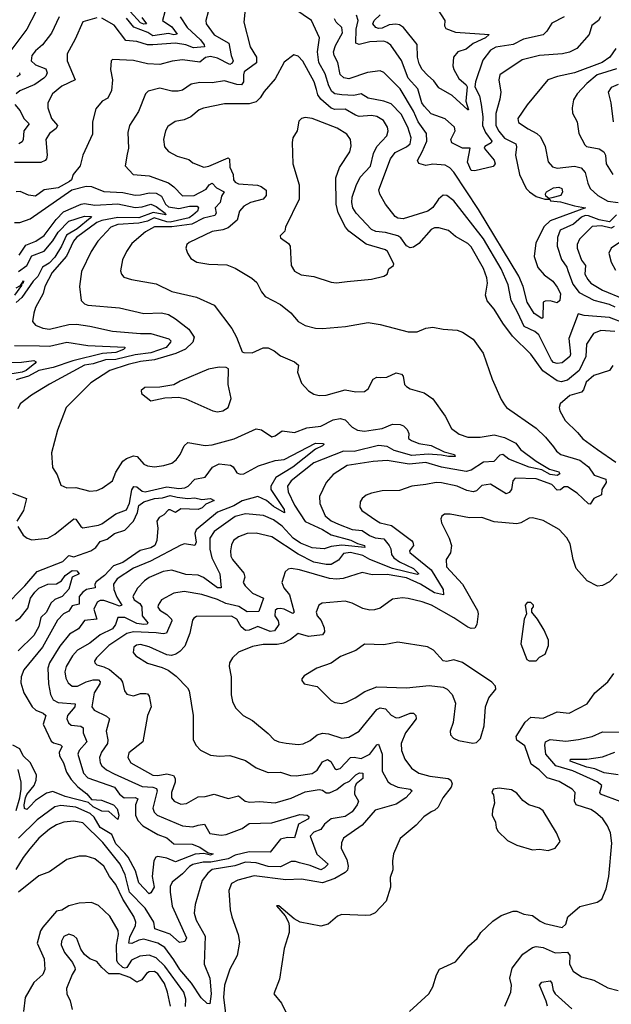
# Model space of a CAD drawing. Extents: x 1246230 to 1426786, y 660032 to 763141.
# Tile 454 of 566: x 1376315 to 1379695, y 710595 to 716219. Entities that reach past the tile are written whole.
import ezdxf

# ---------------------------------------------------------------- set-up
doc = ezdxf.new("R2010")
doc.units = 0

msp = doc.modelspace()

# ---------------------------------------------------------------- linework, layer by layer
at = {"layer": '0CON10XD'}
for points in [[(1377606.5, 716315), (1377594.5, 716205), (1377631.1, 716065), (1377668.3, 716005), (1377667.7, 715972.3), (1377598.3, 715921.7), (1377592.7, 715905), (1377594.2, 715865), (1377582.8, 715847.2), (1377555, 715848.1), (1377485, 715869.7), (1377415, 715859.3), (1377345, 715861.2), (1377295, 715850.5), (1377245, 715817.5), (1377219.7, 715810.3), (1377185, 715811), (1377115, 715828.2), (1377049.6, 715810.4), (1377032.9, 715795), (1376993.1, 715695), (1376941.9, 715615), (1376932.5, 715575), (1376936, 715485), (1376928.8, 715451.2), (1376916.9, 715385), (1376963.3, 715335), (1377055, 715326.6), (1377165, 715287.3), (1377195.2, 715265.2), (1377245, 715212.2), (1377312, 715215), (1377379.6, 715250.4), (1377398.1, 715275), (1377415, 715285.8), (1377438.9, 715258.9), (1377483.3, 715235), (1377468.3, 715211.7), (1377460.4, 715175), (1377432.5, 715145), (1377437.3, 715115), (1377429.3, 715100.7), (1377365, 715086.2), (1377299.1, 715050.9), (1377184.1, 715035.9), (1377085, 715036.7), (1377033.3, 715006.7), (1376955, 714940), (1376924.5, 714895), (1376903.1, 714846.9), (1376890, 714785), (1376895.6, 714765), (1376909.5, 714749.5), (1376954.4, 714735.6), (1377095, 714710.4), (1377185, 714666.9), (1377324.7, 714634.7), (1377425, 714589.5), (1377526.5, 714455), (1377553.1, 714405), (1377585, 714322.5), (1377595, 714317.5), (1377643, 714317), (1377705, 714344.2), (1377735, 714344.2), (1377768, 714328), (1377805, 714299.2), (1377885, 714264.4), (1377907.5, 714245), (1377902.5, 714205), (1377925, 714143.8), (1377965, 714100), (1377995, 714081.1), (1378025, 714073.6), (1378065, 714075.5), (1378175, 714104.2), (1378236.1, 714093.9), (1378285, 714096.2), (1378305, 714110), (1378335, 714166.9), (1378355, 714177.5), (1378375, 714176.4), (1378412.6, 714177.4), (1378465, 714201.4), (1378496.7, 714195), (1378506.4, 714183.6), (1378513.8, 714135), (1378525, 714123.3), (1378545, 714111.2), (1378625, 714087.1), (1378675, 714054.4), (1378745.4, 713955), (1378781.1, 713885), (1378825, 713851.3), (1378875, 713834.7), (1378945, 713835.4), (1379025, 713847.2), (1379085, 713832.4), (1379149.6, 713799.6), (1379175.5, 713765), (1379265, 713697.4), (1379342.7, 713652.7), (1379395, 713637.1), (1379400.3, 713625), (1379385, 713615.3), (1379345, 713622.3), (1379297.7, 713647.7), (1379225, 713664.2), (1379108.8, 713708.8), (1379075, 713736.1), (1379058.9, 713731.1), (1379024.2, 713695.8), (1378965, 713691.1), (1378895, 713646.8), (1378865, 713638.1), (1378725, 713663.7), (1378635, 713689.2), (1378540.1, 713680.1), (1378415, 713700.7), (1378335, 713695.9), (1378185, 713672.5), (1378105, 713621.5), (1378065, 713575.8), (1378027.8, 713495), (1378028.9, 713455), (1378060.4, 713385), (1378095, 713357.6), (1378136.9, 713336.9), (1378215, 713308), (1378272.1, 713302.1), (1378313.6, 713273.6), (1378345, 713260.6), (1378395, 713254.7), (1378425.9, 713215.9), (1378436.1, 713196.1), (1378439.7, 713165), (1378452.8, 713145), (1378485, 713122.2), (1378565.2, 713085), (1378595.2, 713055), (1378585, 713049.4), (1378445, 713084.4), (1378315, 713136.3), (1378275, 713158.6), (1378205, 713175.4), (1378165, 713170.2), (1378137.2, 713132.8), (1378095, 713108), (1378065, 713106.6), (1377995, 713119.8), (1377906, 713166), (1377755, 713265.3), (1377665, 713286.2), (1377615, 713284.6), (1377564.7, 713265.3), (1377536.9, 713245), (1377525, 713220), (1377520, 713185), (1377521.8, 713155), (1377530.4, 713135), (1377595, 713057.9), (1377601.8, 713035), (1377592.3, 713005), (1377603.1, 712985), (1377644.5, 712944.5), (1377708.1, 712915), (1377681.3, 712838.7), (1377615, 712837.4), (1377567.1, 712867.1), (1377492.9, 712885), (1377445, 712908.3), (1377355, 712936.8), (1377255, 712952.6), (1377195.8, 712944.2), (1377125, 712905.6), (1377105.5, 712875), (1377105, 712863.8), (1377116.3, 712846.4), (1377155, 712821.7), (1377181.4, 712795), (1377183.6, 712785), (1377154.4, 712715.6), (1377135, 712710.5), (1377095, 712717.7), (1376965, 712722.8), (1376927.1, 712712.9), (1376824.6, 712645), (1376753.5, 712575), (1376742.9, 712555), (1376744.2, 712545), (1376756, 712535), (1376795, 712523.6)], [(1379775, 714484.8), (1379685, 714519), (1379540.1, 714530.1), (1379505, 714539.4), (1379452.7, 714397.3), (1379461.3, 714308.7), (1379457.6, 714295), (1379415, 714258.4), (1379385, 714255.3), (1379365, 714261.8), (1379352.9, 714275), (1379280, 714420), (1379257.8, 714437.8), (1379197.6, 714467.6), (1379161.6, 714545), (1379122.5, 714615), (1379105.7, 714705), (1379065, 714795.3), (1378965, 714967.4), (1378794.4, 715185), (1378755, 715214.4), (1378735, 715217.1), (1378707.3, 715195), (1378675, 715145.6), (1378647.1, 715125), (1378505, 715080.9), (1378475, 715085.5), (1378459.4, 715095), (1378404.4, 715165), (1378372.2, 715222.2), (1378367.3, 715247.3), (1378432.7, 715425), (1378459.6, 715460.4), (1378525, 715493.6), (1378545, 715510.9), (1378551.6, 715545), (1378532.5, 715605), (1378495, 715678.7), (1378437.8, 715737.8), (1378395, 715753.5), (1378305, 715770.7), (1378265.3, 715795.3), (1378224.1, 715785.9), (1378155, 715789.6), (1378116, 715796), (1378098.8, 715808.8), (1378081.2, 715841.2), (1378060.8, 715910.8), (1378024.8, 715975), (1378016.3, 716035), (1378027.2, 716115), (1377981.5, 716215), (1377845, 716307.1)], [(1376406.4, 716265), (1376354.8, 716165.2), (1376265, 716042.9)], [(1377391.5, 716265), (1377378.8, 716215), (1377380.8, 716195), (1377425, 716132.2), (1377509.7, 716085), (1377523.8, 716013.8), (1377535.4, 715985), (1377528.5, 715971.5), (1377515, 715963.9), (1377445, 716000.3), (1377405, 716008.3), (1377376, 716004), (1377343.5, 715976.5), (1377245, 715990.3), (1377186.9, 715983.1), (1377115, 715964.1), (1377045, 715967.4), (1376965, 715985.3), (1376845, 715992.5), (1376837.5, 715985), (1376834.4, 715935), (1376844.3, 715875), (1376838.9, 715815), (1376818.5, 715771.5), (1376786.6, 715753.4), (1376749.4, 715710.6), (1376731.5, 715635), (1376731.4, 715565), (1376675.6, 715445), (1376660.5, 715385), (1376620.8, 715335), (1376610, 715305), (1376600, 715295), (1376535, 715259.2), (1376455, 715247.5), (1376405, 715210.8), (1376365, 715217.1), (1376317.4, 715237.4), (1376295, 715236.4)], [(1377144.6, 716264.6), (1377130, 716215), (1377185, 716178.1), (1377214.4, 716135.6), (1377195, 716132.2), (1377165, 716140), (1377075, 716127.2), (1377046.8, 716146.8), (1376967.3, 716177.3), (1376925, 716228.5)], [(1377012, 716232), (1377039.4, 716195), (1377025, 716192.7), (1377005, 716200.3), (1376946, 716266)], [(1378685.2, 716305), (1378744.8, 716215), (1378741.2, 716185), (1378749.2, 716169.1), (1378805, 716148.3), (1378997.5, 716135), (1378975.6, 716115), (1378906.3, 716083.6), (1378865, 716050.5), (1378818.6, 716035), (1378793.3, 716005), (1378790, 715955), (1378794.4, 715935), (1378823.8, 715883.8), (1378865, 715847.2), (1378870.6, 715835), (1378864.1, 715754.1), (1378880, 715705), (1378875, 715704), (1378785.6, 715785.6), (1378709.7, 715829.7), (1378680.2, 715870.2), (1378645, 715903.2), (1378614.3, 715934.3), (1378597.5, 715967.5), (1378587.2, 716005), (1378585, 716077.1), (1378508.1, 716175), (1378485, 716190.3), (1378463.3, 716193.3), (1378425, 716189.6), (1378385, 716170.9), (1378365, 716168.6), (1378349.3, 716175), (1378332.1, 716195), (1378339.4, 716215), (1378375, 716246.9)], [(1376755, 716229.2), (1376675, 716206.9), (1376632.4, 716107.6), (1376586.6, 716023.4), (1376586.2, 715985), (1376631.2, 715875), (1376555, 715840.4), (1376503.1, 715795), (1376476.2, 715745), (1376475.5, 715715), (1376497.1, 715655), (1376531.2, 715615), (1376522.8, 715597.2), (1376485, 715569.4), (1376464.6, 715535), (1376472, 715445), (1376468.8, 715425), (1376460.6, 715415), (1376435, 715404.2), (1376285, 715403.8)], [(1376539.7, 716235), (1376496.9, 716143.1), (1376444.6, 716075), (1376405, 716041.5), (1376384.6, 716015), (1376381.2, 715985), (1376405, 715960.6), (1376465, 715938.5), (1376471.9, 715915), (1376465, 715896.2), (1376452.7, 715885), (1376401.5, 715848.5), (1376315, 715812.5), (1376294.6, 715795)], [(1377232, 716235), (1377271.9, 716175), (1377348.6, 716105), (1377369.7, 716075), (1377370, 716065), (1377308.7, 716058.7), (1377265, 716075.9), (1377205, 716084.5), (1377074.8, 716075.2), (1377045, 716075.6), (1376985, 716094.7), (1376921, 716101), (1376855, 716188.6), (1376785, 716227.4)], [(1379633.8, 716235), (1379621.1, 716215), (1379584.5, 716185.5), (1379569.4, 716135), (1379498.8, 716055), (1379456.7, 716033.3), (1379416, 716024), (1379284.4, 716014.4), (1379185, 715989.2), (1379057.5, 715905), (1379052.2, 715875), (1379063.8, 715805), (1379058.8, 715765), (1379035, 715683.3), (1379036.2, 715615), (1379051.7, 715581.7), (1379085, 715541.8), (1379150.2, 715510.2), (1379153.6, 715493.6), (1379147.5, 715445), (1379171.3, 715335), (1379209, 715255), (1379226.8, 715235), (1379265, 715208.8), (1379315.4, 715194.6), (1379343.3, 715193.3), (1379347.5, 715185), (1379405, 715178.8), (1379485, 715155.2), (1379546.7, 715145), (1379345, 715069.9), (1379312.2, 715037.8), (1379264.7, 714945.3), (1379254.1, 714865.9), (1379275, 714804.4), (1379311.2, 714761.2), (1379360.9, 714725), (1379385, 714691.5), (1379403.9, 714655), (1379401, 714615), (1379385, 714602.4), (1379345, 714614.1), (1379317.6, 714612.4), (1379306.5, 714605), (1379303.3, 714516.7), (1379297.7, 714512.3), (1379255, 714541.8), (1379213.4, 714605), (1379192.2, 714695), (1379166, 714755), (1378935.4, 715135.4), (1378795, 715348.5), (1378773, 715373), (1378745, 715388.8), (1378675, 715393.1), (1378635, 715387.1), (1378595, 715398), (1378588.6, 715415), (1378614.2, 715465), (1378640.9, 715525), (1378638.8, 715568.8), (1378591, 715635), (1378565, 715697.3), (1378489.5, 715825), (1378395, 715918.1), (1378375, 715927.5), (1378301.8, 715918.2), (1378195, 715881.1), (1378167.7, 715887.7), (1378145, 715905.7), (1378131.9, 715975), (1378111.2, 716015), (1378107.6, 716035), (1378118.3, 716071.7), (1378158.8, 716145), (1378155.5, 716175.5), (1378123.1, 716205), (1378114, 716225)], [(1379425.7, 716235), (1379355, 716199.6), (1379327.1, 716152.9), (1379305, 716132.2), (1379193, 716107), (1379135, 716077), (1379035, 716061.6), (1379005, 716044.4), (1378961.6, 715988.4), (1378919, 715865), (1378916.2, 715835), (1378941.7, 715785), (1378951.7, 715735), (1378960.3, 715665), (1378958.6, 715615), (1378976.6, 715575), (1379012.7, 715525), (1379009.4, 715515), (1378972, 715495), (1378968.6, 715485), (1379025, 715416), (1379032, 715395), (1379019.4, 715380.6), (1378915, 715355.6), (1378895, 715357.5), (1378873.1, 715405), (1378887.8, 715485), (1378845, 715485.5), (1378784.2, 715515), (1378777.5, 715535), (1378803.2, 715585), (1378800, 715605), (1378745, 715653.5), (1378665, 715680.8), (1378625, 715724.7), (1378612.3, 715745), (1378588.8, 715825), (1378534.4, 715884.4), (1378496, 715986), (1378435, 716072.9), (1378415, 716089.7), (1378395, 716096.2), (1378315, 716092.7), (1378255, 716078.2), (1378235.8, 716085), (1378237, 716165), (1378248.2, 716215), (1378238.4, 716245)], [(1379721.5, 716055), (1379686, 716005), (1379641.9, 715975), (1379485, 715915.8), (1379387.5, 715895), (1379331.4, 715875), (1379215, 715733.1), (1379160.5, 715655), (1379165, 715631.1), (1379219.4, 715595), (1379269.5, 715569.5), (1379290.4, 715550.4), (1379317.5, 715495), (1379335, 715406.7), (1379359.3, 715379.3), (1379385, 715370.4), (1379485, 715381.6), (1379523.1, 715373.1), (1379546.6, 715346.6), (1379560.3, 715285), (1379575, 715255.4), (1379618.9, 715215), (1379675, 715182), (1379734.2, 715174.2)], [(1379715, 714438.3), (1379635, 714443.3), (1379592.7, 714427.3), (1379553.8, 714366.2), (1379550, 714295), (1379511.9, 714215), (1379445, 714159.8), (1379408.9, 714151.1), (1379385, 714157), (1379304, 714214), (1379235, 714308.5), (1379130.8, 714410.9), (1379074.4, 714485), (1379025.3, 714565.3), (1378985, 714612.5), (1378975.5, 714645), (1378987.8, 714715), (1378984.6, 714745), (1378965, 714798.1), (1378895, 714921.5), (1378875, 714941.2), (1378805, 714981.2), (1378765, 715014.5), (1378708.9, 715031.1), (1378685, 715030), (1378665, 715021.1), (1378595, 714940.6), (1378565, 714919.6), (1378545, 714916.9), (1378525, 714927.1), (1378492.5, 714972.5), (1378475.2, 714985.2), (1378405, 715004.4), (1378349.7, 715009.8), (1378325, 715021.1), (1378237.1, 715115), (1378219.1, 715145), (1378211.6, 715175), (1378215.3, 715205), (1378237.4, 715272.6), (1378260.7, 715319.3), (1378318.3, 715381.7), (1378335.8, 715454.2), (1378355.5, 715494.5), (1378412.7, 715555), (1378420.9, 715585), (1378417.1, 715605), (1378393.3, 715643.3), (1378355, 715665.3), (1378325, 715671.9), (1378255, 715666.6), (1378233.1, 715673.1), (1378175, 715707.7), (1378115, 715706.9), (1378095, 715712.9), (1378035.2, 715765), (1378019.1, 715789.1), (1378009.7, 715820.3), (1377997.8, 715865), (1377931.7, 715981.7), (1377905, 716010), (1377881.7, 716018.3), (1377825, 715976.2), (1377775, 715881.9), (1377711.7, 715808.3), (1377688.1, 715771.9), (1377665, 715750.8), (1377625, 715738.7), (1377485, 715738.1), (1377365, 715714.6), (1377340.6, 715705), (1377292.5, 715665), (1377255, 715647.3), (1377203.1, 715636.9), (1377161.7, 715608.3), (1377147.5, 715585), (1377136.9, 715535), (1377142.5, 715492.5), (1377165, 715465.8), (1377215, 715440), (1377280.5, 715420.5), (1377305, 715402.2), (1377366.5, 715376.5), (1377395, 715382.2), (1377505, 715430), (1377513, 715423), (1377516.1, 715376.1)], [(1376313.6, 715915), (1376315.3, 715905), (1376298.2, 715891.9)], [(1379725, 715937.9), (1379614.6, 715905), (1379555, 715854.6), (1379500, 715795), (1379479.4, 715760.6), (1379471.1, 715715), (1379473.3, 715685), (1379500.4, 715635), (1379509.1, 715569.1), (1379542.9, 715505), (1379554.1, 715494.1), (1379625, 715481.6), (1379652.7, 715465), (1379662.3, 715445), (1379665.5, 715395), (1379702.9, 715335)], [(1379735, 715848.8), (1379695, 715831.5), (1379676.2, 715805), (1379692.2, 715745), (1379705.7, 715635)], [(1376286.4, 715735), (1376318, 715698), (1376339.2, 715655), (1376368.6, 715625), (1376338.2, 715585), (1376335.4, 715535), (1376328.9, 715521.1), (1376309.8, 715510.2)], [(1378125, 714717.1), (1378185, 714724.6), (1378325, 714737.3), (1378396.1, 714753.9), (1378414, 714765), (1378423.9, 714796.1), (1378450, 714815), (1378452.5, 714825), (1378416.7, 714895), (1378405, 714904.4), (1378295, 714937.3), (1378195, 715011.1), (1378176.2, 715035), (1378134.7, 715115.3), (1378123.6, 715166.4), (1378121.2, 715315), (1378142.3, 715375), (1378201.5, 715465), (1378208.7, 715498.7), (1378204.3, 715535), (1378184.6, 715564.6), (1378128.8, 715598.8), (1377985, 715655.6), (1377945, 715660), (1377925, 715654.4), (1377910.3, 715639.7), (1377900, 715585), (1377876.1, 715543.9), (1377872.1, 715517.9), (1377875.5, 715395), (1377910.9, 715275), (1377911.9, 715195), (1377834, 715035), (1377829.5, 715010.5), (1377803.8, 714985), (1377805, 714973.8), (1377850.5, 714940.5), (1377861.1, 714925), (1377865.5, 714815), (1377885, 714783.3), (1377922.4, 714762.4), (1377995, 714751.5), (1378095, 714719.6), (1378125, 714717.1)], [(1377516.1, 715376.1), (1377534.4, 715334.4), (1377535.6, 715305), (1377545, 715291.1), (1377565, 715282.4), (1377674.3, 715274.3), (1377695, 715267.2), (1377722.5, 715245), (1377723.2, 715215), (1377705, 715194.7), (1377632.9, 715175), (1377595.5, 715155), (1377570.9, 715125), (1377557.5, 715075), (1377505, 715030.9), (1377475, 715019.5), (1377415, 715009.4), (1377282.7, 714947.3), (1377270, 714935), (1377263.3, 714915), (1377273.3, 714885), (1377292.5, 714855), (1377327.5, 714835), (1377395, 714822.2), (1377498.9, 714818.9), (1377545, 714799.4), (1377642, 714742), (1377668.9, 714718.9), (1377695.6, 714665), (1377717.9, 714637.9), (1377805, 714592.2), (1377864.3, 714545), (1377906, 714495), (1377945, 714473.3), (1378005, 714457.1), (1378044.3, 714455.7), (1378175.9, 714465.9), (1378305, 714488.9), (1378375, 714478.6), (1378535, 714436.2), (1378585, 714436.7), (1378635, 714458), (1378675, 714462.5), (1378735, 714451.1), (1378815, 714445.4), (1378844, 714435), (1378905, 714394.4), (1378963.5, 714315), (1379015, 714166.7), (1379065, 714050), (1379085, 714018.8), (1379096.2, 714005), (1379265, 713886.5), (1379319.1, 713835), (1379365, 713778.6), (1379381.1, 713755), (1379405.7, 713735), (1379515, 713702.8), (1379563.8, 713665), (1379597.8, 713617.8), (1379664.1, 713594.1), (1379666.3, 713575), (1379641.2, 713535), (1379639.5, 713505), (1379595, 713484.3), (1379575, 713451.5), (1379565, 713453.5), (1379500.5, 713515), (1379445, 713550.4), (1379425, 713551.7), (1379405, 713533.2), (1379385, 713532.1), (1379355, 713564.8), (1379265, 713596), (1379145, 713600), (1379132.9, 713585), (1379124.6, 713535), (1379112.1, 713517.9), (1379095, 713511.1), (1379005, 713565.4), (1378955, 713558.9), (1378925, 713527.5), (1378905, 713521.6), (1378869.9, 713529.9), (1378815, 713554.7), (1378725, 713574.1), (1378694.2, 713575.8), (1378635, 713564.6), (1378555, 713554.6), (1378485, 713530.4), (1378385, 713527.7), (1378324.7, 713515.3), (1378295, 713503.1), (1378271.4, 713485), (1378260.6, 713465), (1378258.6, 713435), (1378270, 713415), (1378355, 713357.3), (1378375, 713346.2), (1378439.2, 713329.2), (1378552.7, 713245), (1378561.6, 713235), (1378565.3, 713215), (1378541.8, 713185), (1378543.6, 713175), (1378666.7, 713076.7), (1378733.6, 712965), (1378735.8, 712935), (1378685, 712945.6), (1378605, 712994.9), (1378525, 713030.7), (1378415, 713051), (1378328.7, 713048.7), (1378270.8, 713060.8), (1378163.4, 713026.6), (1378125, 713022.9), (1378085, 713027.3), (1377913, 713077), (1377865.7, 713084.3), (1377849.2, 713080.8), (1377832, 713065), (1377811.9, 713005), (1377823.3, 712975), (1377857.2, 712935), (1377882.5, 712835), (1377875, 712826.7), (1377825, 712851.5), (1377805, 712855.2), (1377786.5, 712853.5), (1377775, 712845.4), (1377771.7, 712815), (1377791.3, 712785), (1377795.9, 712765), (1377771.3, 712728.7), (1377745, 712725.5), (1377675, 712754.2), (1377625, 712731.7), (1377605, 712729.8), (1377580.8, 712750.7), (1377555, 712794.6), (1377525, 712813.2), (1377325, 712809.5), (1377309.1, 712800.9), (1377301.4, 712788.6), (1377286.5, 712715), (1377258.7, 712641.3), (1377229.5, 712610.5), (1377206.1, 712596.1), (1377182.2, 712587.8), (1377155, 712590.9), (1377055, 712637.5), (1377005, 712650), (1376983, 712647), (1376966.9, 712635), (1376963.3, 712605), (1376977.5, 712585), (1377045, 712544.6), (1377129.4, 712519.4), (1377163.3, 712503.3), (1377209.3, 712469.3), (1377272.7, 712402.7), (1377282.5, 712385), (1377306.7, 712245), (1377305.8, 712105), (1377323.2, 712073.2), (1377347.5, 712047.5), (1377405, 712018.6), (1377457, 712013), (1377515, 712016.5), (1377605, 711987.1), (1377666.2, 711946.2), (1377735, 711919.5), (1377805, 711922.2), (1377861.9, 711901.9), (1377895, 711900.6), (1377985.5, 711914.5), (1378015, 711932.7), (1378045, 711980.4), (1378073.1, 711993.1), (1378091.8, 711981.8), (1378115, 711941.5), (1378125, 711937.3), (1378145, 711942.5), (1378205, 712004.7), (1378225, 712006.8), (1378265, 711998.4), (1378315, 712024.7), (1378355, 712077.5), (1378365, 712081.2), (1378385.7, 712025), (1378386.6, 711926.6), (1378418.9, 711868.9), (1378432.9, 711855), (1378475, 711834.7), (1378546.7, 711825), (1378556.9, 711815), (1378520.4, 711775), (1378465, 711738.9), (1378346.7, 711703.3), (1378270.6, 711619.4), (1378165.7, 711545), (1378153.2, 711516.8), (1378151.4, 711485), (1378183.3, 711423.3), (1378191.8, 711385), (1378188.5, 711361.5), (1378175, 711347.3), (1378116.1, 711313.9), (1378045, 711288.8), (1377925, 711309.2), (1377835, 711305.7), (1377655, 711329.6), (1377560.8, 711305), (1377525, 711285.6), (1377510, 711245), (1377518.1, 711135), (1377526.7, 711095), (1377563.1, 710995), (1377569.8, 710950.2), (1377556.9, 710875), (1377515, 710796), (1377485, 710703.8), (1377478.6, 710635), (1377491, 710545)], [(1376285, 715061.4), (1376315, 715060), (1376375, 715081.5), (1376611.9, 715248.1), (1376695, 715269.2), (1376725, 715266.6), (1376795, 715238.2), (1376905, 715231.3), (1376975, 715217.7), (1377005, 715217.9), (1377055, 715230), (1377095, 715228.1), (1377125, 715210.3), (1377147, 715165), (1377165, 715150.3), (1377225, 715139.9), (1377285, 715153.9), (1377328.1, 715155), (1377335.8, 715145), (1377330.7, 715125), (1377305, 715102), (1377283, 715087), (1377175, 715063.1), (1377155, 715063.8), (1377083.3, 715086.7), (1377045, 715069.2), (1376995, 715056.3), (1376875, 715050.3), (1376836.4, 715035), (1376762.1, 714955), (1376722.9, 714895), (1376668.6, 714781.4), (1376655.6, 714695), (1376665.8, 714615.8), (1376685, 714596), (1376705, 714589.2), (1376885, 714573.6), (1377025, 714540.9), (1377125, 714544.7), (1377165, 714534.7), (1377205, 714511.2), (1377281.7, 714451.7), (1377312.1, 714405), (1377305, 714376.7), (1377261.8, 714338.2), (1377206.6, 714313.4), (1377085, 714276.8), (1377005, 714266.4), (1376935, 714249.2), (1376830, 714215), (1376721.9, 714145), (1376580.9, 714005), (1376530, 713875), (1376497.1, 713745), (1376501.7, 713661.7), (1376528.9, 713618.9), (1376550.4, 713560.4), (1376584.6, 713544.6), (1376635, 713546.5), (1376715, 713526.2), (1376755, 713530.4), (1376786.7, 713543.3), (1376844.7, 713585.3), (1376865, 713634), (1376905, 713697.5), (1376925, 713713.5), (1376965, 713728.5), (1376986, 713725), (1377025, 713681.4), (1377045, 713670), (1377084.6, 713664.6), (1377137.9, 713672.1), (1377183.2, 713686.8), (1377208.1, 713705), (1377231.5, 713735), (1377255, 713785.7), (1377275, 713803.5), (1377375, 713786.9), (1377415, 713790), (1377540, 713825), (1377665, 713881.4), (1377697.1, 713877.1), (1377755, 713835.7), (1377775, 713842.2), (1377815, 713871.8), (1377885, 713862), (1377955, 713887.3), (1378035, 713897.4), (1378105, 713932.9), (1378145, 713940.7), (1378173.9, 713933.9), (1378215, 713890.9), (1378244, 713875), (1378285, 713868.2), (1378335, 713875.7), (1378385.2, 713884.8), (1378445, 713909.2), (1378487.9, 713907.9), (1378508.6, 713898.6), (1378528, 713878), (1378538, 713855), (1378536.4, 713826.4), (1378553.3, 713815), (1378595, 713797.7), (1378665, 713787.5), (1378740.1, 713750.1), (1378799.4, 713735), (1378803.3, 713725), (1378765, 713723.4), (1378725, 713732.6), (1378647.7, 713737.7), (1378555, 713730.8), (1378455, 713757.7), (1378415, 713781.2), (1378365, 713786.3), (1378225, 713753.6), (1378165, 713754.5), (1377995, 713688.4), (1377865, 713586.2), (1377844.7, 713555), (1377848.2, 713521.8), (1377885, 713445.4), (1377945, 713353.1), (1378045, 713307.2), (1378095, 713276.7), (1378207.2, 713247.2), (1378245, 713226.7), (1378284.2, 713215), (1378286.2, 713205), (1378155, 713218.6), (1378095, 713209.7), (1378055, 713196.4), (1377985, 713202.8), (1377920.1, 713230.1), (1377877.6, 713257.6), (1377815, 713326.7), (1377765, 713362.7), (1377707, 713387), (1377605, 713396.7), (1377545, 713381.4), (1377425.9, 713295), (1377402.1, 713257.9), (1377401.7, 713195)], [(1379338.3, 715198.3), (1379321.1, 715211.1), (1379318.6, 715225), (1379324.5, 715235), (1379365, 715259.6), (1379395, 715261.8), (1379412.5, 715255), (1379416.5, 715235), (1379406, 715215), (1379355, 715201.2), (1379338.3, 715198.3)], [(1376310.9, 714875), (1376349.5, 714930.5), (1376406.4, 714955), (1376455, 714985.8), (1376522.8, 715077.2), (1376565, 715120.9), (1376665.7, 715165), (1376685, 715169.5), (1376745, 715159.7), (1376875, 715167.5), (1376975, 715145.9), (1377015, 715150.1), (1377065, 715165.5), (1377095, 715152.2), (1377145.7, 715115), (1377150, 715105), (1377077.2, 715117.2), (1376995, 715086.7), (1376875, 715090), (1376785, 715071.9), (1376755, 715060.4), (1376640.3, 714975), (1376622.6, 714955), (1376581.9, 714868.1), (1376500.7, 714775), (1376458.5, 714695), (1376449.2, 714655), (1376405.6, 714575), (1376395, 714542.5), (1376388.6, 714495), (1376406, 714474), (1376447.9, 714457.9), (1376485, 714452), (1376595, 714477.6), (1376639.3, 714479.3), (1376715, 714469.4), (1376845, 714440.5), (1377005, 714426.9), (1377065, 714427.4), (1377166, 714396), (1377177.5, 714385), (1377177.3, 714377.3), (1377152.3, 714347.7), (1377065, 714317), (1376975, 714304.7), (1376865, 714277.5), (1376805, 714276.5), (1376735, 714252.8), (1376684.5, 714245), (1376485, 714137.7), (1376382, 714075), (1376317.1, 714025), (1376303.7, 713996.3)], [(1376308.3, 714781.7), (1376355, 714815.6), (1376385, 714869.5), (1376455, 714896.2), (1376505, 714956.8), (1376534.9, 715005.1), (1376595, 715068.7), (1376685, 715096.6), (1376725, 715095.3), (1376718, 715085), (1376643.5, 715025), (1376582.1, 714987.9), (1376553.7, 714925), (1376516.3, 714863.7), (1376482.4, 714827.6), (1376445.4, 714805), (1376418, 714752), (1376392.3, 714725), (1376327.3, 714632.7), (1376295, 714604)], [(1379724.8, 715105), (1379685.6, 715064.4), (1379625, 715076.7), (1379565, 715099.5), (1379545, 715099.9), (1379525, 715091.8), (1379478.1, 715051.9), (1379403.5, 715016.5), (1379388.4, 714975), (1379386.1, 714925), (1379410.3, 714850.3), (1379441.3, 714805), (1379447, 714787), (1379475, 714707.9), (1379511.3, 714661.3), (1379595, 714617.7), (1379683.7, 714593.7), (1379715, 714578.7)], [(1379711.6, 715038.4), (1379695, 715028.9), (1379638.2, 715041.8), (1379585, 715037.1), (1379512.5, 714965), (1379500.9, 714935), (1379500.9, 714915), (1379525.3, 714845), (1379546.9, 714815), (1379544.7, 714765), (1379560, 714735), (1379578.5, 714715), (1379645, 714674.8), (1379765, 714624.8)], [(1379799.2, 714985), (1379695, 714914.2), (1379680, 714885), (1379693.5, 714833.5), (1379719.1, 714789.1)], [(1376295, 714688.1), (1376318.8, 714701.2), (1376327.2, 714713.1), (1376336.7, 714726.7), (1376335, 714713.8), (1376327.2, 714713.1), (1376325, 714700.6), (1376285, 714645.3)], [(1376285, 714357.9), (1376427.2, 714357.2), (1376485, 714354.3), (1376585, 714376.8), (1376705, 714358.4), (1376915, 714349.4), (1376917.9, 714345), (1376907.5, 714335), (1376865, 714317.8), (1376788.3, 714311.7), (1376618.4, 714271.6), (1376507, 714233), (1376425, 714216.4), (1376365, 714183.8), (1376295, 714161.6)], [(1376175, 714259.3), (1376325, 714262.8), (1376395, 714272.4), (1376409.5, 714265), (1376401.9, 714255), (1376351.9, 714215), (1376328.9, 714205), (1376225, 714188.4)], [(1377445, 713980), (1377475, 713984.2), (1377506, 714005), (1377523.3, 714055), (1377506.4, 714136.4), (1377507.5, 714225), (1377495, 714232.5), (1377455, 714234), (1377393.9, 714223.9), (1377232.5, 714155), (1377195, 714133.3), (1377115, 714120), (1377030.7, 714119.3), (1377008.3, 714101.7), (1377010, 714085), (1377065, 714042.5), (1377145, 714060), (1377225, 714063.3), (1377265, 714053.3), (1377417.5, 713985), (1377445, 713980)], [(1379704.2, 714244.2), (1379684.1, 714215.9), (1379595, 714187.6), (1379552.1, 714147.9), (1379536.7, 714105), (1379525, 714090.8), (1379457.2, 714072.8), (1379402, 714025), (1379397.1, 714005), (1379400.6, 713985), (1379430.5, 713930.5), (1379502.2, 713862.2), (1379532.5, 713825), (1379616.1, 713763.9), (1379721.7, 713691.7)], [(1376303.8, 713325), (1376335.6, 713275.6), (1376357.3, 713257.3), (1376385, 713248), (1376475, 713258.1), (1376515, 713280.6), (1376625, 713368.6), (1376635, 713365.8), (1376663.6, 713323.6), (1376675, 713317.1), (1376765, 713331.5), (1376785, 713339.2), (1376865, 713396.9), (1376925, 713418.9), (1376942.9, 713457.1), (1376956.4, 713533.6), (1376966.8, 713553.2), (1376985, 713551.8), (1377015, 713526.2), (1377032.5, 713522.5), (1377155, 713551.3), (1377225, 713542.3), (1377258.8, 713545), (1377277.3, 713555), (1377315, 713595.6), (1377375, 713605.8), (1377417.3, 713662.7), (1377455, 713682.2), (1377518.8, 713675), (1377534, 713665), (1377555, 713631.5), (1377575, 713623.5), (1377595, 713624.7), (1377678.5, 713671.5), (1377775, 713701.6), (1377825, 713706.2), (1378005, 713800), (1378047.6, 713797.6), (1378053.8, 713795), (1378045.4, 713785), (1378004.3, 713765.7), (1377875, 713663), (1377777.8, 713605), (1377750, 713555), (1377749.3, 713535), (1377825, 713420.6), (1377826.9, 713403.1), (1377765, 713439.6), (1377725, 713473.1), (1377674.8, 713495.2), (1377585, 713471.4), (1377538.1, 713441.9), (1377444.6, 713405.4), (1377323.5, 713305), (1377314.8, 713285), (1377322.2, 713235), (1377315, 713216.2), (1377255.5, 713224.5), (1377235, 713218.5), (1377062.7, 713127.3), (1376965, 713087), (1376871.8, 713025), (1376851.3, 712995), (1376852.3, 712965), (1376870.1, 712920.1), (1376898.4, 712875), (1376885, 712869.8), (1376845.6, 712884.4), (1376795, 712902.7), (1376775, 712901.7), (1376757.5, 712892.5), (1376737.9, 712852.1), (1376756.4, 712795), (1376685, 712787.3), (1376650.9, 712739.1), (1376599.7, 712710.3), (1376545, 712640), (1376484.6, 712545), (1376475.4, 712515), (1376480.3, 712425), (1376491.3, 712365), (1376505.2, 712335.2), (1376535, 712319.8), (1376631.7, 712311.7), (1376629.5, 712295), (1376588.9, 712245), (1376583.9, 712225), (1376593.1, 712203.1), (1376609.2, 712189.2), (1376663.7, 712183.7), (1376677.9, 712175), (1376677.3, 712145), (1376698.4, 712095), (1376654.6, 712045), (1376646.2, 712025), (1376679, 711915), (1376705, 711888.5), (1376855.6, 711835.6), (1376884.7, 711795), (1376911.2, 711775), (1376975, 711777.2), (1376989.7, 711769.7), (1376975.8, 711735), (1376976, 711675), (1376989.3, 711645), (1377018.7, 711615), (1377105, 711565.2), (1377155.8, 711545.8), (1377195, 711511.5), (1377300.5, 711510.5), (1377345, 711493.3), (1377391.1, 711461.1), (1377420, 711455), (1377405, 711448), (1377367.6, 711457.6), (1377316.5, 711453.5), (1377205, 711408.7), (1377155, 711430), (1377105, 711439.4), (1377093.4, 711436.6), (1377081.9, 711415), (1377072.4, 711325), (1377082.5, 711265), (1377065, 711231.2), (1377055, 711226.9), (1376995, 711288.5), (1376977.4, 711357.4), (1376935.1, 711435.1), (1376915, 711459.2), (1376865, 711511.4), (1376841.9, 711565), (1376775, 711605.6), (1376739.5, 711665), (1376717.9, 711685), (1376635, 711722.1), (1376549.1, 711730.9), (1376515, 711723.3), (1376415, 711648.4), (1376308.3, 711545)], [(1376225, 712864), (1376345, 712985.9), (1376415, 713067.2), (1376560.5, 713125), (1376595, 713158.5), (1376625, 713152.1), (1376720.8, 713185), (1376750.5, 713205), (1376775, 713239.2), (1376815, 713253), (1376856.2, 713283.8), (1376916.2, 713303.8), (1376965.8, 713355), (1376987.5, 713405), (1376994.7, 713445), (1377024, 713466), (1377085, 713485.1), (1377131.3, 713488.7), (1377175, 713501.5), (1377215, 713492.2), (1377275, 713484.9), (1377315, 713487.6), (1377355, 713478.4), (1377405, 713485.2), (1377426.8, 713473.2), (1377378.7, 713451.3), (1377358, 713432), (1377335, 713422), (1377235, 713425.3), (1377205, 713403.5), (1377175, 713419.5), (1377165, 713418.8), (1377138.4, 713391.6), (1377111.6, 713375), (1377098.8, 713355), (1377103.3, 713315), (1377097.5, 713245), (1377086.2, 713215), (1377065, 713202.3), (1377002.3, 713187.7), (1376905, 713118.4), (1376851.1, 713098.9), (1376799, 713045), (1376751, 713009), (1376744.3, 712995), (1376746.1, 712973.9), (1376695.9, 712964.1), (1376675, 712949.4), (1376654.5, 712925), (1376655, 712881.5), (1376615, 712870.5), (1376595, 712840), (1376565, 712825.4), (1376530.8, 712789.2), (1376444.3, 712635), (1376339.4, 712505), (1376323.9, 712465), (1376321.1, 712431.1), (1376338.5, 712375), (1376385.2, 712295.2), (1376406.3, 712276.3), (1376448.2, 712258.2), (1376463.6, 712245), (1376448.2, 712195), (1376495, 712097.5), (1376508, 712088), (1376547.8, 712077.8), (1376557.7, 712067.7), (1376540.5, 712035), (1376541.6, 712015), (1376564.2, 711975), (1376582, 711922), (1376609.3, 711879.3), (1376646.9, 711836.9), (1376697.8, 711797.8), (1376724.7, 711764.7), (1376781.7, 711761.7), (1376851.4, 711735), (1376870.9, 711710.9), (1376881.8, 711675), (1376875, 711650.9), (1376825, 711697.1), (1376785, 711699.1), (1376735, 711723.6), (1376707.4, 711747.4), (1376575, 711782.9), (1376505, 711811.2), (1376467.8, 711802.2), (1376405, 711759.2), (1376373.6, 711725), (1376355, 711707.7), (1376342.8, 711712.8), (1376340.2, 711735), (1376348, 711775), (1376355, 711793.5), (1376398.1, 711845), (1376409.5, 711875), (1376410, 711905), (1376376.8, 711975), (1376334.9, 712014.9), (1376315, 712055.2), (1376275, 712075.8)], [(1376274, 713515), (1376353.6, 713483.6), (1376336.9, 713415), (1376298.8, 713355)], [(1379728.1, 713055), (1379685, 713009.2), (1379645, 712986.7), (1379616.4, 712983.6), (1379557.5, 713015), (1379493.3, 713085), (1379476.2, 713135), (1379460, 713225), (1379440.3, 713260.3), (1379396.8, 713306.8), (1379305, 713358.6), (1379245, 713374.4), (1379225, 713371.4), (1379178.8, 713345), (1379155, 713340), (1379025, 713351.9), (1378956.2, 713376.2), (1378885, 713373.5), (1378774.2, 713395.8), (1378742.5, 713395), (1378726.2, 713383.8), (1378721.7, 713368.3), (1378724, 713345), (1378767.8, 713257.8), (1378781.1, 713215), (1378776.5, 713173.5), (1378752, 713135), (1378753.8, 713095), (1378844.3, 712995), (1378930.4, 712845), (1378934.7, 712825), (1378926.2, 712765), (1378915, 712744.4), (1378895, 712742.1), (1378875, 712750), (1378795, 712802.8), (1378667.1, 712875), (1378615, 712894.4), (1378533.8, 712913.8), (1378502.2, 712917.8), (1378445, 712909.5), (1378375, 712858.6), (1378342.2, 712847.8), (1378315, 712847.5), (1378275, 712856.9), (1378215, 712886.2), (1378175, 712897.1), (1378043.6, 712886.4), (1378024.2, 712875), (1378008.9, 712835), (1378014.5, 712815), (1378037.4, 712787.4), (1378054.7, 712745), (1378056.6, 712723.4), (1378044, 712706), (1377965, 712695.8), (1377905, 712713.6), (1377861.8, 712678.2), (1377822.2, 712657.8), (1377785, 712649.8), (1377705, 712651.2), (1377645, 712638.2), (1377565, 712607.5), (1377531.2, 712575), (1377514, 712545), (1377510.8, 712525), (1377524, 712465), (1377522.7, 712362.7), (1377530, 712325), (1377547.9, 712287.9), (1377592, 712245), (1377645.9, 712215.9), (1377735, 712141.4), (1377768, 712105), (1377795, 712093.6), (1377836.9, 712086.9), (1377905, 712079.4), (1377935, 712082.9), (1377975, 712101.9), (1378015.3, 712134.7), (1378045, 712143.9), (1378079.9, 712139.9), (1378155, 712114.6), (1378195, 712120.4), (1378255.3, 712154.7), (1378355, 712280), (1378375, 712289.6), (1378405, 712283.8), (1378436.4, 712246.4), (1378465, 712231.4), (1378485, 712233.8), (1378545, 712258), (1378565, 712257.3), (1378578.5, 712245), (1378579.2, 712225), (1378518.4, 712145), (1378493.5, 712085), (1378495.5, 712045), (1378515.3, 711995.3), (1378553.1, 711945), (1378595, 711915.4), (1378658.3, 711898.3), (1378763.3, 711885), (1378778.6, 711875), (1378785.4, 711855.4), (1378780.4, 711835), (1378732.9, 711775), (1378705, 711721.4), (1378686.7, 711703.3), (1378666.7, 711695), (1378623.8, 711666.2), (1378580.9, 711619.1), (1378487.9, 711542.1), (1378450, 711455), (1378444, 711415), (1378446.9, 711363.1), (1378430.9, 711319.1), (1378434.3, 711265), (1378408.9, 711185), (1378345, 711118), (1378317.5, 711105), (1378291.7, 711101.7), (1378155, 711108.1), (1378131.1, 711098.9), (1378077, 711053), (1378035, 711042.5), (1377917.5, 711065), (1377883.6, 711083.6), (1377795, 711157.5), (1377781.7, 711158.3), (1377830.7, 711100.7), (1377850, 711065), (1377853.9, 711043.9), (1377854, 711005), (1377825.7, 710915), (1377798.3, 710738.3), (1377766.7, 710655), (1377811.2, 710601.2), (1377873.8, 710475)], [(1377401.7, 713195), (1377413.4, 713145), (1377459.2, 713055), (1377466.3, 712973.7), (1377445, 712974.6), (1377365, 713032.7), (1377335, 713047.3), (1377265, 713050.3), (1377185, 713074.1), (1377135, 713067.8), (1377055, 713033.3), (1377027.3, 713015), (1376987.9, 712972.1), (1376961.1, 712925), (1376968.8, 712905), (1377000.3, 712885), (1377013.1, 712865), (1377014.4, 712815), (1377047.7, 712775), (1377042.7, 712767.3), (1377025, 712764.1), (1376985, 712770.7), (1376915, 712805.6), (1376875, 712805.5), (1376861.7, 712765), (1376845, 712740), (1376774.1, 712705.9), (1376715, 712658.6), (1376645, 712617.5), (1376615.8, 712585), (1376579.8, 712525), (1376573, 712495), (1376577.6, 712457.6), (1376591.2, 712431.2), (1376615, 712412.9), (1376645, 712412.1), (1376695, 712437.1), (1376735, 712448.3), (1376765, 712448.4), (1376775, 712438), (1376772.9, 712425), (1376740.4, 712375), (1376726.8, 712295), (1376739.4, 712275), (1376810.5, 712240.5), (1376827.3, 712225), (1376809.7, 712155), (1376819.3, 712105), (1376816.9, 712085), (1376782.2, 712035), (1376770.9, 712005), (1376774, 711975), (1376785, 711956.5), (1376810.9, 711935), (1376855, 711911.3), (1377015, 711839.6), (1377075, 711835.4), (1377097.1, 711827.1), (1377100, 711815), (1377076.2, 711715), (1377082.6, 711692.6), (1377100.8, 711675), (1377245, 711614.1), (1377305, 711609.6), (1377335, 711618.8), (1377370.6, 711625), (1377400.6, 711570.6), (1377465, 711561.8), (1377495, 711565.3), (1377585, 711599), (1377625, 711628.4), (1377755, 711631.8), (1377915, 711680), (1377956.7, 711675), (1377967.5, 711667.5), (1377965.6, 711655), (1377908.1, 711625), (1377885, 711546.9), (1377845, 711547.6), (1377805, 711538.2), (1377746, 711465), (1377625, 711465.7), (1377545, 711446.7), (1377505, 711426.4), (1377407.8, 711407.8), (1377362.9, 711407.1), (1377305, 711393), (1377285, 711383.3), (1377245, 711341.1), (1377186.4, 711293.6), (1377175, 711268.8), (1377173.6, 711235), (1377186.5, 711155), (1377268.1, 710975), (1377257.8, 710955), (1377227.7, 710947.7), (1377175, 710995.2), (1377086.7, 711026.7), (1377080.5, 711065), (1377032, 711145), (1376942.7, 711235), (1376916.9, 711335), (1376888.1, 711395), (1376789.9, 711519.9), (1376675, 711632.7), (1376625, 711642.1), (1376566.7, 711635), (1376525, 711619.6), (1376485.7, 711595), (1376425, 711543.6), (1376373, 711483), (1376335, 711434.8), (1376292.8, 711365)], [(1376291.1, 712785), (1376316.9, 712803.1), (1376361.4, 712858.6), (1376376.4, 712915), (1376400.6, 712949.4), (1376425, 712971.9), (1376475, 712995.7), (1376525, 712997.7), (1376553.2, 713015), (1376573.8, 713045), (1376615, 713073.3), (1376641, 713071), (1376654.4, 713055), (1376614.3, 713035.7), (1376595, 712966), (1376557.3, 712925), (1376515, 712906.9), (1376493.6, 712886.4), (1376468.7, 712835), (1376435.6, 712804.4), (1376425, 712752.7), (1376395, 712701.5), (1376305.6, 712615)], [(1379265, 712557.5), (1379285, 712577.5), (1379316.2, 712595), (1379336.7, 712645), (1379336.2, 712675), (1379312.3, 712732.3), (1379273.3, 712795), (1379240, 712835), (1379240, 712855), (1379250, 712865), (1379250, 712875), (1379235, 712890), (1379215, 712890), (1379202.5, 712875), (1379210, 712825), (1379196.7, 712795), (1379178.8, 712655), (1379212.5, 712565), (1379225, 712557.5), (1379265, 712557.5)], [(1378903.9, 712086.1), (1378925, 712091.2), (1378946.9, 712113.1), (1378968.1, 712185), (1378975.6, 712295), (1378995.4, 712345), (1379035.8, 712395), (1379032.7, 712412.7), (1379013.3, 712435), (1378845, 712548.1), (1378795, 712563.1), (1378755, 712554.2), (1378735, 712557.5), (1378678.3, 712618.3), (1378645, 712638), (1378475, 712664.2), (1378395, 712648.6), (1378285, 712652.9), (1378235, 712615.6), (1378147.8, 712582.2), (1378095, 712543.5), (1378013.3, 712515), (1377939.3, 712470.7), (1377927.5, 712455), (1377927.5, 712445), (1377940, 712425), (1378015, 712410.8), (1378095, 712330.8), (1378115, 712320), (1378155, 712314.3), (1378182, 712322), (1378232, 712345), (1378287.3, 712382.7), (1378355, 712408.2), (1378525, 712403.3), (1378655, 712415.6), (1378735, 712406.9), (1378758, 712395), (1378785.5, 712365.5), (1378804.2, 712315), (1378790.8, 712205), (1378773.8, 712155), (1378776.7, 712135), (1378792.5, 712115), (1378822.1, 712102.1), (1378903.9, 712086.1)], [(1376795, 712523.6), (1376828.4, 712508.4), (1376890, 712455), (1376901.5, 712435), (1376913.8, 712385), (1376927.7, 712367.7), (1376965, 712357.1), (1377005, 712370), (1377035, 712370), (1377045, 712368), (1377054.5, 712354.5), (1377065.4, 712295), (1377044.5, 712245), (1377018.9, 712095), (1376938.9, 712031.1), (1376933.6, 712005), (1376948.9, 711975), (1377075, 711903.8), (1377105, 711901.4), (1377155, 711911), (1377193, 711903), (1377203, 711885), (1377203.8, 711865), (1377183.1, 711805), (1377182.5, 711775), (1377198.1, 711755), (1377235, 711737.9), (1377268.2, 711741.8), (1377335, 711780), (1377375, 711782.3), (1377425, 711796.4), (1377505, 711771.1), (1377565, 711785.6), (1377604, 711755), (1377629.3, 711750.7), (1377685, 711753.1), (1377775, 711746.2), (1377865, 711772.6), (1377945, 711808.1), (1378025, 711822.5), (1378045, 711819.1), (1378065, 711804.1), (1378085, 711803), (1378126.9, 711823.1), (1378167.5, 711855), (1378199.2, 711870.8), (1378235, 711906.4), (1378257.2, 711917.2), (1378275.6, 711915.6), (1378276.2, 711885), (1378237.5, 711855), (1378229.2, 711835), (1378227.5, 711795), (1378250.6, 711755), (1378243.8, 711735), (1378214.7, 711695), (1378175, 711667.7), (1378093.8, 711655), (1378057.1, 711625), (1378035.7, 711594.3), (1377995, 711578.3), (1377974.6, 711555), (1378012, 711452), (1378076.5, 711395), (1378057, 711375), (1378035, 711363.9), (1377975, 711387.9), (1377912.8, 711402.8), (1377890.8, 711410.8), (1377865, 711410.7), (1377805, 711379.7), (1377735, 711382.1), (1377665, 711403.2), (1377605, 711406.7), (1377543.1, 711386.9), (1377415, 711365.9), (1377389.1, 711345), (1377357.3, 711302.7), (1377317.9, 711165), (1377311.8, 711115), (1377323.1, 711075), (1377375.4, 710985), (1377368.9, 710825), (1377401, 710745), (1377409.1, 710655), (1377401.4, 710598.6), (1377385, 710600), (1377352, 710632), (1377296.7, 710716.7), (1377229.3, 710795), (1377195, 710849.4), (1377145, 710919.8), (1377104.1, 710944.1), (1377025, 710967.7), (1376995, 710961.5), (1376955, 710942), (1376937.5, 710945), (1376945, 710979.1), (1376975.7, 711045), (1376977.6, 711065), (1376967.3, 711097.3), (1376904.9, 711195), (1376865, 711279.1), (1376827.5, 711325), (1376795, 711384.3), (1376745, 711425.6), (1376695, 711441.4), (1376655, 711441.9), (1376585, 711422.9), (1376485, 711352.5), (1376425, 711328.2), (1376308.2, 711235)], [(1378541.2, 710555), (1378652, 710655), (1378674.4, 710695.6), (1378695.5, 710764.5), (1378713.3, 710796.7), (1378805, 710838.8), (1378880.3, 710929.7), (1378928.9, 710971.1), (1378948.8, 711005), (1379018.9, 711071.1), (1379065, 711103.1), (1379135, 711127.8), (1379155, 711126.9), (1379195, 711111.1), (1379245, 711102.9), (1379289.3, 711069.3), (1379315, 711057.8), (1379415, 711034.4), (1379435, 711053.8), (1379447.1, 711095), (1379515, 711153.8), (1379615, 711179.2), (1379641.2, 711195), (1379665.5, 711254.5), (1379681.8, 711325), (1379697.9, 711515), (1379690, 711575), (1379674.1, 711614.1), (1379646.5, 711655), (1379605, 711691.5), (1379577.6, 711707.6), (1379495, 711733.9), (1379485.3, 711755), (1379488.2, 711805), (1379471.1, 711825), (1379397.2, 711867.2), (1379328.6, 711888.6), (1379282.7, 711935), (1379236.3, 711966.3), (1379200.9, 712070.9), (1379154.8, 712104.8), (1379152, 712125), (1379203.3, 712206.7), (1379235, 712235.3), (1379305, 712229.6), (1379385, 712265.6), (1379455, 712258.9), (1379557.8, 712312.2), (1379600.8, 712375), (1379675, 712438), (1379709.2, 712485)], [(1379745, 711753.8), (1379633.3, 711795), (1379628.8, 711805), (1379640.8, 711845), (1379615, 711866.1), (1379475, 711928.2), (1379377.4, 711957.4), (1379320.5, 712025), (1379314.6, 712075.4), (1379319.2, 712095), (1379345, 712107.9), (1379435, 712099.1), (1379507.8, 712107.8), (1379585, 712124.7), (1379645, 712151.2), (1379769.6, 712150.4)], [(1379735, 711905.1), (1379655, 711917.9), (1379601, 711941), (1379555, 711950), (1379460, 711985), (1379461.2, 711995), (1379555, 711994.8), (1379645, 712007.9), (1379715, 712034.7)], [(1376295, 711702.5), (1376316.1, 711775), (1376324.1, 711824.1), (1376322.8, 711865), (1376306, 711936)], [(1379335, 711474.3), (1379375, 711486.7), (1379402.5, 711525), (1379382.5, 711575), (1379305, 711700.8), (1379285.4, 711715.4), (1379224.6, 711734.6), (1379190, 711760), (1379155, 711802), (1379125, 711821.2), (1379055, 711830), (1379020, 711825), (1379012.5, 711805), (1379021.7, 711791.7), (1379028.1, 711745), (1379015.8, 711705), (1379014, 711675), (1379033.3, 711635), (1379037.5, 711605), (1379047.5, 711585), (1379101.7, 711531.7), (1379155, 711504), (1379245, 711477.5), (1379285, 711480.8), (1379335, 711474.3)], [(1377262, 710582), (1377264.4, 710625), (1377251.7, 710665), (1377143.3, 710813.3), (1377095, 710860.8), (1377055, 710875.8), (1377000.3, 710869.7), (1376953, 710847), (1376927.7, 710805), (1376918.3, 710801.7), (1376904.6, 710805), (1376875, 710831.8), (1376869.5, 710845), (1376867, 710933), (1376880, 710995), (1376877.8, 711017.8), (1376829.5, 711099.5), (1376765, 711159.2), (1376725, 711177.5), (1376655, 711172.5), (1376595, 711157.8), (1376555, 711133.1), (1376525, 711126.9), (1376446.9, 711035), (1376434.3, 711015), (1376414.2, 710945), (1376454.3, 710855), (1376459.3, 710795), (1376447.1, 710765), (1376395, 710720.2), (1376345.4, 710635), (1376336.6, 710555)], [(1377177, 710585), (1377160, 710665), (1377142.4, 710715), (1377105, 710768.9), (1377085, 710782.4), (1377055, 710781.5), (1377039.6, 710770.4), (1377012.9, 710735), (1376985, 710721.2), (1376945, 710748.4), (1376885, 710769.8), (1376825, 710770.3), (1376784.7, 710805), (1376755, 710840.5), (1376715, 710854.3), (1376685, 710879.6), (1376665, 710910.9), (1376641.1, 710971.1), (1376625, 710986.4), (1376595, 710995.9), (1376566.8, 710983.2), (1376554.1, 710955.9), (1376552.6, 710935), (1376571.5, 710891.5), (1376615.6, 710835), (1376630.6, 710805), (1376631.8, 710795), (1376613.8, 710766.2), (1376581.3, 710685), (1376583.9, 710655), (1376602.8, 710615), (1376614.3, 710565)], [(1379087.5, 710585), (1379120.8, 710665), (1379124.2, 710705), (1379114.4, 710745), (1379128.2, 710801.8), (1379188.9, 710881.1), (1379245, 710920), (1379265, 710924.7), (1379305, 710920.7), (1379375, 710888.5), (1379445, 710892.9), (1379458.8, 710875), (1379455.4, 710825.4), (1379477.5, 710785), (1379525, 710752.2), (1379596.1, 710733.9), (1379675, 710690), (1379734.2, 710674.2)], [(1379330.5, 710585), (1379322.9, 710612.9), (1379284.4, 710705.6), (1379297.2, 710722.7), (1379345, 710729.2), (1379355, 710715.8), (1379363.1, 710675), (1379374.6, 710655), (1379469.2, 710569.2)]]:
    msp.add_lwpolyline(points, dxfattribs=at)

doc.saveas('drawing.dxf')
